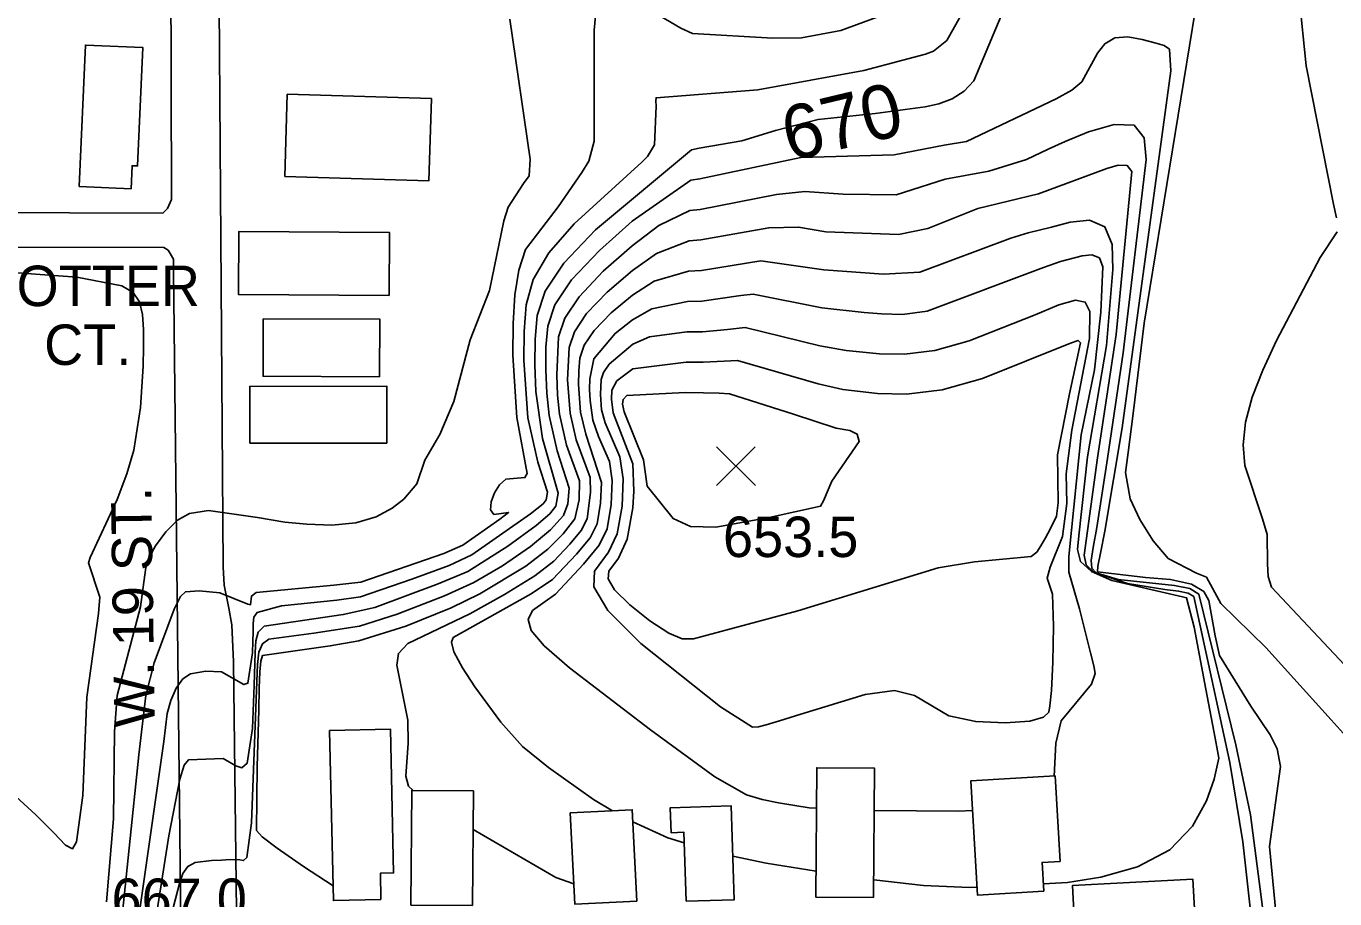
# Model space of a CAD drawing. Extents: x 79600 to 91800, y 75600 to 84400.
# Drawn here: x 85018.7 to 85504, y 81253.7 to 81577.2 of the extents above; entities that cross this region are included whole.
import ezdxf

# ---------------------------------------------------------------- set-up
doc = ezdxf.new("R2010")
doc.units = 0
for name, color, linetype in [('084-090$0$BLDG', 7, 'Continuous'), ('084-090$0$INDEX', 7, 'Continuous'), ('084-090$0$INDXLBL', 7, 'Continuous'), ('084-090$0$INTER', 7, 'Continuous'), ('084-090$0$ROAD', 7, 'Continuous'), ('084-090$0$ROAD-NAME', 7, 'Continuous'), ('084-090$0$SPOTMARK', 7, 'Continuous'), ('084-090$0$SPOTS', 7, 'Continuous')]:
    doc.layers.add(name, color=color, linetype=linetype)

# ---------------------------------------------------------------- blocks, each defined once
blk = doc.blocks.new('084-090$0$SPOTX')
at = {"layer": '084-090$0$SPOTMARK'}
for p, q in [((-0.37, 0.358), (0.351, -0.358)), ((-0.012, 0), (0.347, 0.358)), ((-0.012, 0), (-0.37, -0.358))]:
    blk.add_line(p, q, dxfattribs=at)

msp = doc.modelspace()

# ---------------------------------------------------------------- linework, layer by layer
at = {"layer": '084-090$0$BLDG'}
for points in [[(85038.36, 81517.78), (85057.6, 81516.94), (85057.97, 81525.49), (85060.05, 81525.4), (85061.98, 81569.31), (85040.67, 81570.24)], [(85114.61, 81521.5), (85168.03, 81519.84), (85168.97, 81550.37), (85115.55, 81552.03)], [(85153.3, 81477.4), (85097.4, 81477.76), (85097.55, 81501.06), (85153.45, 81500.7)], [(85149.78, 81447.25), (85106.54, 81447.43), (85106.63, 81468.73), (85149.87, 81468.55)], [(85152.48, 81422.67), (85101.67, 81422.64), (85101.65, 81443.67), (85152.47, 81443.71)], [(85150.28, 81253.45), (85150.07, 81263.17), (85154.99, 81263.28), (85153.82, 81316.58), (85131.24, 81316.08), (85132.62, 81253.06)], [(85332.97, 81254.13), (85333.27, 81302.13), (85311.85, 81302.27), (85311.55, 81254.26)], [(85396.07, 81256.51), (85395.46, 81267.18), (85402.08, 81267.55), (85400.27, 81299.24), (85369.03, 81297.46), (85371.45, 81255.1)], [(85184.21, 81251.16), (85184.54, 81293.69), (85161.71, 81293.87), (85161.37, 81251.34)], [(85245.16, 81252.81), (85243.44, 81286.69), (85220.47, 81285.52), (85222.19, 81251.65)], [(85263.43, 81252.79), (85262.63, 81278.36), (85257.83, 81278.21), (85257.54, 81287.43), (85280.2, 81288.14), (85281.29, 81253.36)], [(85407.96, 81234.56), (85452.64, 81236.92), (85451.37, 81260.97), (85406.69, 81258.61)]]:
    msp.add_lwpolyline(points, close=True, dxfattribs=at)
at = {"layer": '084-090$0$INDEX'}
for points in [[(85268.27, 81532.02), (85284.15, 81534.77), (85296.62, 81538.58), (85312.39, 81542.65), (85333.53, 81544.85), (85352.08, 81547.39), (85357.2, 81548.47), (85362.09, 81550.34), (85366.49, 81553.14), (85370.18, 81556.98), (85382.84, 81587.32)], [(85452.23, 81582.81), (85433.33, 81467.08), (85429.21, 81433.65), (85427.39, 81419.23), (85426.32, 81411.77), (85428.14, 81401.99), (85431.65, 81394.37), (85436.58, 81386.4), (85442.19, 81379.92), (85452.67, 81374.4), (85456.39, 81372.97), (85461.67, 81363.14), (85478.35, 81346.9), (85502.57, 81320.09), (85508.24, 81313.88)], [(85066.89, 81247.07), (85071.65, 81277.02), (85075.69, 81297.99), (85077.29, 81303.23), (85078.89, 81305.18), (85091.77, 81305.74), (85096.43, 81303.05), (85098.66, 81302.3), (85100.62, 81303.98), (85102.61, 81316.85), (85103.26, 81332.9), (85103.59, 81345.03), (85103.82, 81349.33), (85104.71, 81352.54), (85106.95, 81354.77), (85136.31, 81359.1), (85147.95, 81361.71), (85171.47, 81370.42), (85182.43, 81375.08), (85197.38, 81384.43), (85207.86, 81392.06), (85212.88, 81396.44), (85215.12, 81399.28), (85216, 81404.03), (85210.22, 81424.33), (85207.72, 81441.81), (85207.32, 81451.62), (85207.41, 81461.16), (85208.22, 81469.98), (85211.2, 81478.98), (85218.12, 81489.36), (85229.81, 81501.7), (85265.42, 81531.39), (85268.27, 81532.02)], [(85269.29, 81475.3), (85283.68, 81477.36), (85288.26, 81477.87), (85313.77, 81472.8), (85329.41, 81471.11), (85335.86, 81470.53), (85343.65, 81470.39), (85352.84, 81471.52), (85395.99, 81487.75), (85402.26, 81490.03), (85410.34, 81492.14), (85413.92, 81492.48), (85416.71, 81491.32), (85418, 81487.96), (85417.17, 81471.21), (85414.83, 81449.84), (85409.94, 81425.73), (85406.34, 81390.4), (85405.32, 81380.6), (85405.4, 81374.86), (85409.3, 81361.19), (85413.43, 81344.93), (85414.66, 81340.04), (85415.11, 81337.25), (85413.71, 81333.25), (85402.5, 81319.63), (85400.53, 81311.35), (85399.95, 81299.22)], [(85311.76, 81287.32), (85309.09, 81287.46), (85297.71, 81289.22), (85291.62, 81290.53), (85285.86, 81292.28), (85274.11, 81298.95), (85250.23, 81316.4), (85220.22, 81339.32), (85210.8, 81347.46), (85205.95, 81353.12), (85204.82, 81357.24), (85206.47, 81360.57), (85214.96, 81366.59), (85225.33, 81377.74), (85231.13, 81384.78), (85234.15, 81390.83), (85235.7, 81399.83), (85236.07, 81408.75), (85235, 81415.8), (85231, 81425.08), (85228.87, 81431.16), (85227.81, 81438.46), (85227.64, 81442.53), (85227.68, 81446.49), (85229.25, 81453.89), (85237.1, 81463.32), (85243.58, 81468.42), (85250.69, 81472.4), (85263.99, 81475.19), (85269.29, 81475.3)], [(85369.66, 81286.37), (85364.51, 81286.17), (85333.17, 81286.41)]]:
    msp.add_lwpolyline(points, dxfattribs=at)
at = {"layer": '084-090$0$INTER'}
for points in [[(85511.3, 81634.14), (85496.74, 81608.35), (85493.15, 81602.7), (85491.09, 81595.1), (85490.7, 81588.13), (85493.36, 81562.53), (85503.46, 81511.23), (85504.6, 81506.14)], [(85053.37, 81237.82), (85060.53, 81307.12), (85063.03, 81329.11), (85066.23, 81341.2), (85073.6, 81361.05), (85075.97, 81365.76), (85077.77, 81367.51), (85082.92, 81367.83), (85090.54, 81367.18), (85100.9, 81362.99), (85101.92, 81362.69), (85102.24, 81365.92), (85104.03, 81367.26), (85132.84, 81369.98), (85142.86, 81371.04), (85173.61, 81381.77), (85180.69, 81384.82), (85194.35, 81394.44), (85197.61, 81396.98), (85192.19, 81396.21), (85190.95, 81397.86), (85191.15, 81400.86), (85192.37, 81404.25), (85194.26, 81407.19), (85196.57, 81409.28), (85203.63, 81409.9), (85204.48, 81411.4), (85200.71, 81432.15), (85199.19, 81455.27), (85199.31, 81467.02), (85199.98, 81477.64), (85201.41, 81486.83), (85203.84, 81494.44), (85216.03, 81510.3), (85224.73, 81522.93), (85227.39, 81527.19), (85229.28, 81534.58), (85229.29, 81575.75), (85230.51, 81587.52)], [(85249.44, 81583.56), (85261.44, 81576.53), (85265.77, 81574.55), (85295.56, 81572.75), (85306.23, 81572.92), (85320.76, 81575.68), (85346.03, 81584.92)], [(85048.55, 81252.52), (85051.05, 81283.37), (85051.53, 81315.69), (85052.48, 81329.06), (85061.15, 81361.95), (85063.14, 81376.47), (85064.12, 81379.84), (85066.69, 81384.59), (85070.47, 81389.8), (85074.85, 81394.12), (85079.24, 81396.56), (85086.3, 81397.7), (85104.47, 81395.04), (85114.68, 81393.39), (85122.84, 81392.55), (85132.05, 81392.24), (85140.97, 81393.03), (85148.48, 81395.29), (85154.41, 81398.49), (85158.79, 81401.87), (85163.58, 81407.55), (85166.54, 81416.3), (85172.09, 81425.81), (85177.34, 81438.1), (85183.34, 81460.9), (85190.48, 81479.23), (85195.78, 81505.04), (85197.45, 81510.16), (85203.09, 81518.94), (85205.26, 81521.79), (85205.59, 81527.97), (85198.06, 81579.85)], [(85059.64, 81241.11), (85069.71, 81311.99), (85071, 81322.42), (85072.33, 81327.26), (85074.28, 81331.77), (85076.75, 81335.23), (85079.62, 81337.16), (85085.37, 81338.06), (85091.16, 81337.85), (85099.47, 81333.1), (85100.97, 81333.62), (85102.6, 81344.91), (85102.74, 81349.1), (85102.84, 81352.73), (85102.92, 81355.73), (85103.15, 81358.09), (85104.37, 81359.9), (85113.37, 81362.35), (85133.91, 81364.36), (85142.67, 81365.62), (85161.74, 81372.24), (85175.53, 81377.28), (85183.93, 81381.27), (85205.68, 81396.44), (85210.4, 81400.18), (85211.57, 81401.62), (85212, 81404.49), (85208.44, 81415.62), (85204.78, 81432.06), (85203.26, 81453.44), (85203.36, 81464.09), (85204.16, 81473.86), (85206.75, 81483.28), (85212.48, 81493.18), (85221.95, 81503.93), (85247.05, 81526.84), (85249.1, 81528.92), (85251.75, 81533.23), (85252.38, 81547.53), (85252.26, 81549.56), (85252.31, 81550.71), (85290.02, 81553.61), (85329.34, 81560.86), (85352.22, 81566.84), (85355.18, 81567.97), (85360.08, 81571.99), (85365.2, 81580.98)], [(85268.47, 81520.67), (85305.98, 81528.5), (85340.61, 81529.54), (85359.07, 81533.12), (85367.38, 81534.54), (85400.66, 81550.31), (85406.4, 81553.52), (85410.11, 81556.62), (85416.01, 81567.19), (85418.68, 81570.71), (85422.38, 81572.94), (85427.24, 81573.24), (85432.51, 81572.28), (85437.23, 81571.01), (85440.64, 81570.06), (85442.67, 81568.69), (85443.11, 81560.73), (85425.17, 81428.26), (85418.66, 81390.02), (85417.05, 81381.83), (85416.16, 81377.03), (85415.99, 81374.96), (85433.73, 81372.82), (85443.02, 81372.03), (85450.86, 81370.37), (85455.39, 81367.62), (85457.26, 81364.35), (85459.56, 81351.18), (85461.24, 81343.91), (85472.78, 81325.07), (85479.99, 81314.47), (85482.62, 81309.3), (85483.87, 81302.75), (85479.77, 81273.08), (85489.96, 81166.52)], [(85268.68, 81509.33), (85296.94, 81514.82), (85307.51, 81515.93), (85321.63, 81514.93), (85341.37, 81514.76), (85359.43, 81520.56), (85375.73, 81523.54), (85389.66, 81527.84), (85397.73, 81531.64), (85403.93, 81534.51), (85412.69, 81538.11), (85422.1, 81540.79), (85429.61, 81540.48), (85433.33, 81535.78), (85434.02, 81527.81), (85425.45, 81456.14), (85419.63, 81416.99), (85415.77, 81391.37), (85414.37, 81383.97), (85413.62, 81379.08), (85413.89, 81376.24), (85415.54, 81374.53), (85423.7, 81372.04), (85444.52, 81369.91), (85450.25, 81368.7), (85453.52, 81366.68), (85467.25, 81310.83), (85472.7, 81284.88), (85477.17, 81250.57)], [(85268.88, 81497.98), (85294.05, 81502.5), (85305.14, 81502.72), (85315.19, 81501.01), (85332.23, 81500.31), (85342.13, 81499.97), (85353.06, 81502.21), (85371.61, 81509.62), (85394.05, 81515.03), (85419.39, 81524.46), (85423.64, 81525.67), (85427.03, 81525.53), (85428.71, 81523.41), (85422.93, 81462.93), (85415.94, 81417.25), (85411.08, 81381.12), (85411.78, 81377.52), (85414.63, 81374.78), (85427.13, 81370.57), (85440.89, 81368.38), (85446.03, 81367.79), (85449.65, 81367.02), (85451.66, 81365.75), (85465.08, 81304.25), (85469.81, 81274.83), (85472.86, 81248.16)], [(85067.61, 81228.96), (85075.72, 81259.82), (85076.77, 81263.04), (85078.62, 81265.69), (85081.38, 81267.19), (85087.44, 81267.93), (85091.21, 81268.05), (85094.42, 81268.32), (85097.91, 81268.19), (85099.34, 81267.88), (85100.5, 81268.95), (85102.25, 81281.82), (85104.27, 81334.32), (85104.49, 81340.57), (85105.05, 81345.17), (85106.31, 81348.26), (85108.66, 81350.01), (85125.43, 81352.21), (85142.29, 81354.79), (85156.34, 81359.19), (85173.88, 81365.98), (85184.7, 81370.92), (85195.32, 81377.17), (85205.76, 81384.36), (85213.19, 81390.47), (85217.93, 81395.75), (85219.6, 81400.1), (85220.02, 81405.91), (85215.56, 81419.77), (85212.59, 81432.9), (85211.74, 81441.14), (85211.39, 81449.8), (85211.47, 81458.22), (85212.18, 81466.02), (85214.81, 81473.96), (85220.92, 81483.13), (85231.27, 81494.03), (85243.42, 81504.94), (85265.13, 81520.15), (85268.47, 81520.67)], [(85132.5, 81258.54), (85121.59, 81265.66), (85111.73, 81272.45), (85106.2, 81276.67), (85104.11, 81279.03), (85104.4, 81302.77), (85104.94, 81323.62), (85105.16, 81331.82), (85105.39, 81337.81), (85105.68, 81341.74), (85106.3, 81343.84), (85131.49, 81347.44), (85142.11, 81349.37), (85159.5, 81354.81), (85176.29, 81361.53), (85186.97, 81366.76), (85204.02, 81377.07), (85212.21, 81383.3), (85217.86, 81388.96), (85222.23, 81394.6), (85223.82, 81401.56), (85223.85, 81408.71), (85219.12, 81421.84), (85216.49, 81433.33), (85215.75, 81440.47), (85215.45, 81447.98), (85216.14, 81462.05), (85218.42, 81468.94), (85223.72, 81476.9), (85232.73, 81486.35), (85243.46, 81495.81), (85253.26, 81503.28), (85264.85, 81508.91), (85268.68, 81509.33)], [(85269.09, 81486.64), (85285.83, 81489.36), (85291.15, 81490.19), (85314.48, 81486.91), (85336.57, 81485.28), (85350.06, 81486.05), (85383.8, 81498.68), (85390.31, 81500.67), (85398.92, 81502.77), (85405.8, 81504.56), (85413.06, 81505.27), (85418.72, 81502.9), (85421.36, 81496.23), (85421.7, 81486.99), (85419.26, 81458.81), (85412.25, 81417.52), (85409.01, 81388.26), (85408.54, 81383.16), (85409.68, 81378.8), (85413.72, 81375.02), (85421.31, 81371.75), (85447.54, 81365.67), (85449.04, 81365.34), (85451.78, 81354.43), (85456.09, 81331.45), (85459.57, 81313.24), (85460.46, 81308.57), (85460.97, 81305.87), (85459.2, 81298.04), (85456.4, 81290.07), (85451.26, 81280.59), (85442.82, 81271.83), (85430.76, 81265.54), (85417.2, 81261.68), (85404.88, 81259.72), (85395.91, 81259.25)], [(85504.87, 81500.99), (85498.54, 81491.42), (85482.38, 81460.71), (85477.31, 81449.75), (85473.34, 81439.65), (85470.83, 81430.4), (85469.97, 81422.01), (85470.55, 81414.35), (85477.16, 81394.62), (85478.84, 81388.75), (85479.05, 81377.87), (85479.25, 81373.21), (85480.56, 81369.29), (85513.36, 81334.23)], [(85162.26, 81293.86), (85160.53, 81295.5), (85159.46, 81299.15), (85160.32, 81311.4), (85160.28, 81319.98), (85156.21, 81340.36), (85156.75, 81344.7), (85160.27, 81348.4), (85183.19, 81359.31), (85196.05, 81366.48), (85207.34, 81373.39), (85214.39, 81378.92), (85220.35, 81385.22), (85224.53, 81390.27), (85226.68, 81394.57), (85228.02, 81404.35), (85227.81, 81409.95), (85222.68, 81423.91), (85220.4, 81433.75), (85219.51, 81446.17), (85220.1, 81458.09), (85222.03, 81463.93), (85226.52, 81470.66), (85234.18, 81478.67), (85243.5, 81486.68), (85252.4, 81492.99), (85264.56, 81497.67), (85268.88, 81497.98)], [(85042.47, 81380.2), (85052.4, 81401.7), (85056.09, 81411.24), (85058.66, 81420.02), (85061.15, 81435.88), (85062.07, 81451.18), (85062.26, 81458.31), (85062.28, 81464.77), (85061.88, 81470.38), (85060.73, 81474.98), (85058.41, 81478.44), (85054.21, 81480.96), (85037.49, 81484.15), (85000, 81486.9)], [(85236.18, 81286.32), (85229.13, 81290.51), (85212.35, 81302.37), (85202.82, 81310.16), (85194.67, 81319.15), (85185.1, 81332.23), (85180.48, 81339.39), (85177.33, 81345.25), (85176.39, 81348.82), (85177.02, 81350.54), (85205.93, 81366.8), (85213.85, 81372.03), (85222.84, 81381.48), (85227.83, 81387.53), (85230.41, 81392.7), (85231.74, 81400.41), (85232.06, 81408.04), (85226.24, 81425.98), (85224.3, 81434.17), (85223.58, 81444.35), (85223.63, 81449.42), (85224.06, 81454.12), (85225.64, 81458.91), (85229.32, 81464.43), (85235.64, 81470.99), (85243.54, 81477.55), (85251.55, 81482.7), (85264.27, 81486.43), (85269.09, 81486.64)], [(85000, 81303.68), (85004.41, 81301.17), (85022.27, 81284.81), (85028.96, 81278.21), (85033.34, 81273.63), (85035.86, 81272.16), (85037.39, 81274.78), (85039.77, 81291.99), (85041.22, 81328.4), (85045.49, 81359.46), (85045.98, 81365.52), (85041.85, 81378.21), (85042.47, 81380.2)], [(85262.75, 81274.46), (85256.71, 81276.29), (85243.67, 81282.17)], [(85221.81, 81259.18), (85215.14, 81261.64), (85184.43, 81279.37)], [(85311.61, 81263.95), (85293.09, 81266.91), (85280.78, 81269.55)], [(85371.29, 81257.96), (85368.57, 81257.82), (85351.47, 81258.58), (85333.01, 81260.78)]]:
    msp.add_lwpolyline(points, dxfattribs=at)
for points in [[(85269.5, 81463.95), (85278.74, 81464.82), (85285.36, 81465.56), (85313.07, 81458.7), (85322.81, 81457), (85335.15, 81455.78), (85344.4, 81455.6), (85355.61, 81456.98), (85368.37, 81460.55), (85392.86, 81470.26), (85401.67, 81473.91), (85407.77, 81475.66), (85411.46, 81474.92), (85413.12, 81471.45), (85413.06, 81461.39), (85406.51, 81427.47), (85404.31, 81411.3), (85404.61, 81400.31), (85402.98, 81388.04), (85398.41, 81376.65), (85397.28, 81372.59), (85399.28, 81366.68), (85399.69, 81354.78), (85399.39, 81341.46), (85398.86, 81330.87), (85398.29, 81325.21), (85397.89, 81322.94), (85395.98, 81320.98), (85390.91, 81319.54), (85381.8, 81318.89), (85370.81, 81319.41), (85360.86, 81321.54), (85348.16, 81329.05), (85340.75, 81330.89), (85329.84, 81329.45), (85305.98, 81322.17), (85298.04, 81319.64), (85293.12, 81318.24), (85290.23, 81317.49), (85288.08, 81317.31), (85276.16, 81324.85), (85246.67, 81348.38), (85234.37, 81360.54), (85229.21, 81369.35), (85229.49, 81375.19), (85234.6, 81382.24), (85237.89, 81388.96), (85239.66, 81399.26), (85240.08, 81409.46), (85238.86, 81417.53), (85233.37, 81430.12), (85232.11, 81435.01), (85231.71, 81440.71), (85231.97, 81446.19), (85232.86, 81448.87), (85234.93, 81451.97), (85243.62, 81459.29), (85249.83, 81462.11), (85263.7, 81463.95)], [(85269.7, 81452.61), (85277.56, 81453.06), (85282.47, 81453.24), (85312.36, 81444.6), (85321.53, 81442.53), (85334.44, 81441.04), (85345.16, 81440.81), (85358.38, 81442.44), (85373.36, 81446.62), (85405.98, 81459.66), (85408.75, 81460.75), (85409.71, 81459.78), (85405.58, 81440.96), (85401.19, 81418.3), (85401.43, 81400.5), (85400.72, 81395.56), (85398.44, 81390.72), (85396.68, 81387.55), (85394.99, 81384.57), (85393.5, 81382.23), (85391.32, 81380.61), (85370.43, 81378.65), (85356.94, 81376.36), (85304.88, 81360.48), (85266.13, 81350.03), (85261.95, 81350.05), (85256.99, 81352.16), (85250.03, 81356.76), (85242.6, 81362.64), (85236.89, 81368.24), (85234.54, 81372.33), (85234.82, 81375.21), (85238.31, 81379.97), (85241.62, 81387.09), (85243.62, 81398.68), (85244.05, 81404.78), (85243.67, 81414.92), (85236.34, 81433.89), (85235.77, 81438.9), (85235.93, 81442.22), (85237.73, 81445.73), (85243.66, 81450.16), (85263.41, 81452.71)], [(85269.91, 81441.26), (85275.66, 81441.2), (85279.57, 81440.93), (85303.23, 81433.34), (85319.05, 81428.22), (85324.11, 81427.34), (85326.86, 81425.98), (85327.65, 81423.27), (85317.5, 81408.49), (85314.36, 81401.24), (85313.32, 81399.28), (85294.21, 81395.04), (85274.48, 81391.49), (85265.04, 81391.78), (85258.6, 81394.67), (85248.95, 81406.7), (85247.65, 81416.44), (85240.49, 81434.26), (85239.84, 81437.08), (85240.08, 81438.83), (85241.47, 81440.28), (85263.12, 81441.47)]]:
    msp.add_lwpolyline(points, close=True, dxfattribs=at)
at = {"layer": '084-090$0$ROAD'}
for points in [[(85089.2, 81741.37), (85091.72, 81376.73), (85092.1, 81369.94), (85093.88, 81361.47), (85095.02, 81355.31), (85095.62, 81341.57), (85096.69, 81248.95), (85096.88, 81245.09), (85098.14, 81242.63), (85102.79, 81241.14), (85109.74, 81241.05), (85400.08, 81246.85), (85400.5, 81235.59), (85395.7, 81221.18), (85398.43, 81147.88), (85400.92, 80927.74), (85401.42, 80924.35), (85403.76, 80921.13), (85408.72, 80919.64), (85560.15, 80921.91)], [(85000, 81508.16), (85069.43, 81507.9), (85071.11, 81509.61), (85072.62, 81513.02), (85072.38, 81599.48)], [(85000, 81495.27), (85069.71, 81495.24), (85071.42, 81494.17), (85073.3, 81490.8), (85073.34, 81486.94), (85076.26, 81222.66), (85141.86, 81223.92), (85143.72, 81223.32), (85145.43, 81222.26), (85146.84, 81219.96), (85147.19, 81215.95), (85151.36, 80919.72), (85151.08, 80916.32), (85149.26, 80913.52), (85144.48, 80912.7), (85133.37, 80911.98), (85000, 80909.08)]]:
    msp.add_lwpolyline(points, dxfattribs=at)

# ---------------------------------------------------------------- block references
at = {"layer": '084-090$0$SPOTS', "xscale": 20, "yscale": 20}
msp.add_blockref('084-090$0$SPOTX', (85282.1, 81414.07), dxfattribs=at)

# ---------------------------------------------------------------- texts
at = {"layer": '084-090$0$INDXLBL'}
msp.add_text('670', height=20, rotation=13.3873, dxfattribs=at).set_placement((85301.76, 81527.03))
at = {"layer": '084-090$0$ROAD-NAME'}
for s, p in [('POTTER', (85001.8, 81473.45)), ('CT.', (85025.39, 81451.63))]:
    msp.add_text(s, height=15, dxfattribs=at).set_placement(p)
msp.add_text('W. 19 ST.', height=15, rotation=90.8309, dxfattribs=at).set_placement((85066.42, 81317.36))
at = {"layer": '084-090$0$SPOTS'}
for s, p in [('653.5', (85277.11, 81380.4)), ('667.0', (85050.37, 81246.19))]:
    msp.add_text(s, height=15, dxfattribs=at).set_placement(p)

doc.saveas('drawing.dxf')
